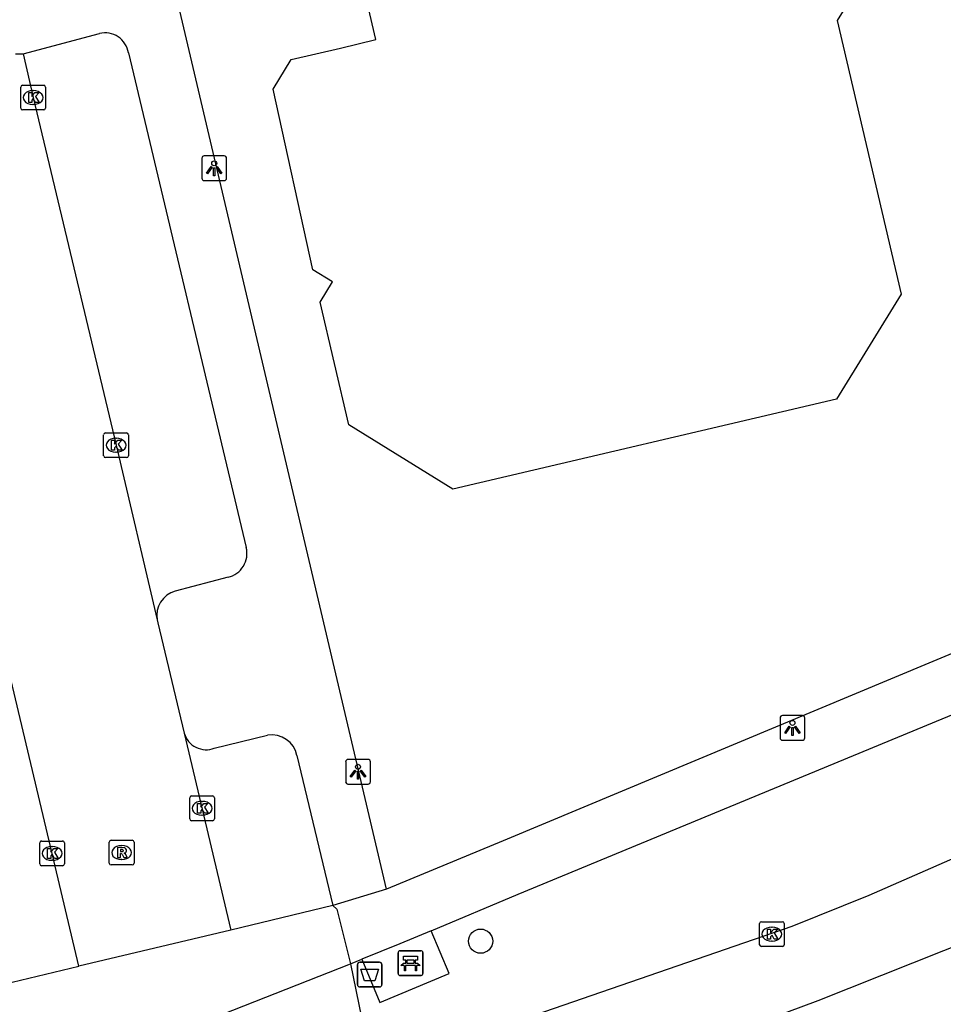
# Model space of a CAD drawing. Extents: x 158038 to 159242, y 380133 to 381214.
# Drawn here: x 158944.24 to 158981.53, y 381095.85 to 381135.6 of the extents above; entities that cross this region are included whole.
import ezdxf

# ---------------------------------------------------------------- set-up
doc = ezdxf.new("R2010")
doc.units = 0
for name, color, linetype in [('IMGEO_Afvalbak', 7, 'Continuous'), ('IMGEO_Bank', 7, 'Continuous'), ('IMGEO_Berm_groen', 7, 'Continuous'), ('IMGEO_Boom', 7, 'Continuous'), ('IMGEO_Kolk', 7, 'Continuous'), ('IMGEO_Lichtpunt', 7, 'Continuous'), ('IMGEO_Pand', 7, 'Continuous'), ('IMGEO_Parkeervlak_open', 7, 'Continuous'), ('IMGEO_Rijbaan_lokaal_open', 7, 'Continuous'), ('IMGEO_Rijbaan_regionaal_gesloten', 7, 'Continuous'), ('IMGEO_Rioolput', 7, 'Continuous'), ('IMGEO_Voetpad_open', 7, 'Continuous')]:
    doc.layers.add(name, color=color, linetype=linetype)

msp = doc.modelspace()

# ---------------------------------------------------------------- linework, layer by layer
at = {"layer": 'IMGEO_Afvalbak'}
for p, q in [((158957.876, 381096.647), (158957.876, 381097.447)), ((158957.876, 381097.447), (158957.876, 381096.647)), ((158957.976, 381097.547), (158958.766, 381097.547)), ((158958.766, 381097.547), (158957.976, 381097.547)), ((158958.866, 381097.447), (158958.866, 381096.647)), ((158958.866, 381096.647), (158958.866, 381097.447)), ((158958.766, 381096.547), (158957.976, 381096.547)), ((158957.976, 381096.547), (158958.766, 381096.547))]:
    msp.add_line(p, q, dxfattribs=at)
msp.add_lwpolyline([(158958.019, 381097.261), (158958.723, 381097.261), (158958.574, 381096.791), (158958.168, 381096.791), (158958.019, 381097.261)], dxfattribs=at)
for centre, start, end in [((158957.976, 381097.447), 90, 180), ((158957.976, 381097.447), 90, 180), ((158958.766, 381097.447), 0, 90), ((158958.766, 381097.447), 360, 90), ((158957.976, 381096.647), 180, 270), ((158957.976, 381096.647), 180, 270), ((158958.766, 381096.647), 270, 0), ((158958.766, 381096.647), 270, 0)]:
    msp.add_arc(centre, 0.1, start, end, dxfattribs=at)
at = {"layer": 'IMGEO_Bank'}
for p, q in [((158959.593, 381098.01), (158960.434, 381098.01)), ((158960.434, 381098.01), (158959.593, 381098.01)), ((158959.518, 381097.085), (158959.518, 381097.926)), ((158959.518, 381097.926), (158959.518, 381097.085)), ((158959.827, 381097.516), (158959.827, 381097.622)), ((158959.871, 381097.622), (158959.871, 381097.516)), ((158960.159, 381097.628), (158959.877, 381097.628)), ((158960.165, 381097.516), (158960.165, 381097.622)), ((158960.209, 381097.622), (158960.209, 381097.516)), ((158960.518, 381097.935), (158960.518, 381097.094)), ((158960.518, 381097.094), (158960.518, 381097.935)), ((158960.215, 381097.408), (158959.822, 381097.408)), ((158959.877, 381097.51), (158960.159, 381097.51)), ((158960.443, 381097.01), (158959.602, 381097.01)), ((158959.602, 381097.01), (158960.443, 381097.01))]:
    msp.add_line(p, q, dxfattribs=at)
for points in [[(158959.821, 381097.628), (158959.735, 381097.628), (158959.735, 381097.789), (158960.298, 381097.789), (158960.298, 381097.628), (158960.215, 381097.628)], [(158959.765, 381097.408), (158959.623, 381097.408), (158959.735, 381097.51), (158959.821, 381097.51)], [(158959.815, 381097.401), (158959.815, 381097.194), (158959.772, 381097.194), (158959.772, 381097.401)], [(158960.215, 381097.51), (158960.298, 381097.51), (158960.41, 381097.408), (158960.271, 381097.408)], [(158960.265, 381097.401), (158960.265, 381097.194), (158960.221, 381097.194), (158960.221, 381097.401)]]:
    msp.add_lwpolyline(points, dxfattribs=at)
for centre, radius, start, end in [((158959.596, 381097.932), 0.0779, 92.4484, 184.2845), ((158959.596, 381097.932), 0.0779, 92.4484, 184.2845), ((158960.44, 381097.932), 0.0779, 2.4484, 94.2845), ((158960.44, 381097.932), 0.0779, 2.4484, 94.2845), ((158959.82, 381097.621), 0.00671, 2.8957, 87.1043), ((158959.877, 381097.621), 0.00671, 92.8957, 177.1043), ((158960.159, 381097.621), 0.00671, 2.8957, 87.1043), ((158960.216, 381097.621), 0.00671, 92.8957, 177.1043), ((158959.765, 381097.401), 0.00671, 2.8957, 87.1043), ((158959.822, 381097.401), 0.00671, 92.8957, 177.1043), ((158959.82, 381097.517), 0.00671, 272.8957, 357.1043), ((158959.877, 381097.517), 0.00671, 182.8957, 267.1043), ((158960.159, 381097.517), 0.00671, 272.8957, 357.1043), ((158960.216, 381097.517), 0.00671, 182.8957, 267.1043), ((158960.214, 381097.401), 0.00671, 2.8957, 87.1043), ((158960.271, 381097.401), 0.00671, 92.8957, 177.1043), ((158959.596, 381097.088), 0.0779, 182.4484, 274.2845), ((158959.596, 381097.088), 0.0779, 182.4484, 274.2845), ((158960.44, 381097.088), 0.0779, 272.4484, 4.2845), ((158960.44, 381097.088), 0.0779, 272.4484, 4.2845)]:
    msp.add_arc(centre, radius, start, end, dxfattribs=at)
at = {"layer": 'IMGEO_Berm_groen'}
for points in [[(158793.71, 381058.987), (158795.059, 381053.379), (158893.082, 381076.593), (158909.474, 381080.594), (158927.846, 381086.768), (158948.986, 381094.091), (158957.594, 381097.477)], [(158957.594, 381097.477), (158958.481, 381093.141)]]:
    msp.add_lwpolyline(points, dxfattribs=at)
at = {"layer": 'IMGEO_Boom'}
msp.add_circle((158962.849, 381098.395), 0.489, dxfattribs=at)
at = {"layer": 'IMGEO_Kolk'}
for p, q in [((158944.285, 381132.034), (158944.285, 381132.886)), ((158944.36, 381132.96), (158945.212, 381132.96)), ((158944.773, 381132.74), (158944.798, 381132.74)), ((158945.286, 381132.886), (158945.286, 381132.034)), ((158944.796, 381132.18), (158944.771, 381132.18)), ((158945.212, 381131.96), (158944.36, 381131.96)), ((158947.633, 381117.996), (158947.633, 381118.848)), ((158947.708, 381118.922), (158948.56, 381118.922)), ((158948.121, 381118.702), (158948.146, 381118.702)), ((158948.634, 381118.848), (158948.634, 381117.996)), ((158948.56, 381117.922), (158947.708, 381117.922)), ((158948.144, 381118.142), (158948.119, 381118.142)), ((158951.105, 381103.335), (158951.105, 381104.187)), ((158951.18, 381104.261), (158952.032, 381104.261)), ((158951.593, 381104.041), (158951.618, 381104.041)), ((158952.106, 381104.187), (158952.106, 381103.335)), ((158952.032, 381103.261), (158951.18, 381103.261)), ((158951.616, 381103.481), (158951.591, 381103.481)), ((158945.051, 381101.514), (158945.051, 381102.366)), ((158945.126, 381102.44), (158945.978, 381102.44)), ((158946.052, 381102.366), (158946.052, 381101.514)), ((158945.539, 381102.22), (158945.564, 381102.22)), ((158945.562, 381101.66), (158945.537, 381101.66)), ((158945.978, 381101.44), (158945.126, 381101.44)), ((158974.182, 381099.179), (158975.034, 381099.179)), ((158974.107, 381098.253), (158974.107, 381099.105)), ((158974.595, 381098.959), (158974.62, 381098.959)), ((158975.108, 381099.105), (158975.108, 381098.253)), ((158974.618, 381098.399), (158974.593, 381098.399)), ((158975.034, 381098.179), (158974.182, 381098.179))]:
    msp.add_line(p, q, dxfattribs=at)
for points in [[(158944.285, 381132.034), (158944.285, 381132.886)], [(158944.36, 381132.96), (158945.212, 381132.96)], [(158944.606, 381132.66), (158944.729, 381132.66), (158944.729, 381132.509), (158944.859, 381132.66), (158945.023, 381132.66), (158944.877, 381132.509), (158945.03, 381132.26), (158944.878, 381132.26), (158944.793, 381132.424), (158944.729, 381132.357), (158944.729, 381132.26), (158944.606, 381132.26), (158944.606, 381132.66)], [(158945.286, 381132.886), (158945.286, 381132.034)], [(158945.212, 381131.96), (158944.36, 381131.96)], [(158947.633, 381117.996), (158947.633, 381118.848)], [(158947.708, 381118.922), (158948.56, 381118.922)], [(158948.634, 381118.848), (158948.634, 381117.996)], [(158947.954, 381118.622), (158948.077, 381118.622), (158948.077, 381118.471), (158948.207, 381118.622), (158948.371, 381118.622), (158948.225, 381118.471), (158948.378, 381118.222), (158948.226, 381118.222), (158948.141, 381118.386), (158948.077, 381118.319), (158948.077, 381118.222), (158947.954, 381118.222), (158947.954, 381118.622)], [(158948.56, 381117.922), (158947.708, 381117.922)], [(158951.105, 381103.335), (158951.105, 381104.187)], [(158951.18, 381104.261), (158952.032, 381104.261)], [(158951.426, 381103.961), (158951.549, 381103.961), (158951.549, 381103.81), (158951.679, 381103.961), (158951.843, 381103.961), (158951.697, 381103.81), (158951.85, 381103.561), (158951.698, 381103.561), (158951.613, 381103.725), (158951.549, 381103.658), (158951.549, 381103.561), (158951.426, 381103.561), (158951.426, 381103.961)], [(158952.106, 381104.187), (158952.106, 381103.335)], [(158952.032, 381103.261), (158951.18, 381103.261)], [(158945.051, 381101.514), (158945.051, 381102.366)], [(158945.126, 381102.44), (158945.978, 381102.44)], [(158946.052, 381102.366), (158946.052, 381101.514)], [(158945.372, 381102.14), (158945.495, 381102.14), (158945.495, 381101.989), (158945.625, 381102.14), (158945.789, 381102.14), (158945.643, 381101.989), (158945.796, 381101.74), (158945.644, 381101.74), (158945.559, 381101.904), (158945.495, 381101.837), (158945.495, 381101.74), (158945.372, 381101.74), (158945.372, 381102.14)], [(158945.978, 381101.44), (158945.126, 381101.44)], [(158974.182, 381099.179), (158975.034, 381099.179)], [(158974.107, 381098.253), (158974.107, 381099.105)], [(158974.428, 381098.879), (158974.551, 381098.879), (158974.551, 381098.728), (158974.681, 381098.879), (158974.845, 381098.879), (158974.699, 381098.728), (158974.852, 381098.479), (158974.7, 381098.479), (158974.615, 381098.643), (158974.551, 381098.576), (158974.551, 381098.479), (158974.428, 381098.479), (158974.428, 381098.879)], [(158975.108, 381099.105), (158975.108, 381098.253)], [(158975.034, 381098.179), (158974.182, 381098.179)]]:
    msp.add_lwpolyline(points, dxfattribs=at)
for centre, start, end in [((158944.362, 381132.884), 91.552, 178.448), ((158944.362, 381132.884), 91.552, 178.448), ((158945.21, 381132.884), 1.552, 88.448), ((158945.21, 381132.884), 1.552, 88.448), ((158944.362, 381132.036), 181.552, 268.448), ((158944.362, 381132.036), 181.552, 268.448), ((158945.21, 381132.036), 271.552, 358.448), ((158945.21, 381132.036), 271.552, 358.448), ((158947.71, 381118.846), 91.552, 178.448), ((158947.71, 381118.846), 91.552, 178.448), ((158948.558, 381118.846), 1.552, 88.448), ((158948.558, 381118.846), 1.552, 88.448), ((158947.71, 381117.998), 181.552, 268.448), ((158947.71, 381117.998), 181.552, 268.448), ((158948.558, 381117.998), 271.552, 358.448), ((158948.558, 381117.998), 271.552, 358.448), ((158951.182, 381104.185), 91.552, 178.448), ((158951.182, 381104.185), 91.552, 178.448), ((158952.03, 381104.185), 1.552, 88.448), ((158952.03, 381104.185), 1.552, 88.448), ((158951.182, 381103.337), 181.552, 268.448), ((158951.182, 381103.337), 181.552, 268.448), ((158952.03, 381103.337), 271.552, 358.448), ((158952.03, 381103.337), 271.552, 358.448), ((158945.128, 381102.364), 91.552, 178.448), ((158945.128, 381102.364), 91.552, 178.448), ((158945.976, 381102.364), 1.552, 88.448), ((158945.976, 381102.364), 1.552, 88.448), ((158945.128, 381101.516), 181.552, 268.448), ((158945.128, 381101.516), 181.552, 268.448), ((158945.976, 381101.516), 271.552, 358.448), ((158945.976, 381101.516), 271.552, 358.448), ((158974.184, 381099.103), 91.552, 178.448), ((158974.184, 381099.103), 91.552, 178.448), ((158975.032, 381099.103), 1.552, 88.448), ((158975.032, 381099.103), 1.552, 88.448), ((158974.184, 381098.255), 181.552, 268.448), ((158974.184, 381098.255), 181.552, 268.448), ((158975.032, 381098.255), 271.552, 358.448), ((158975.032, 381098.255), 271.552, 358.448)]:
    msp.add_arc(centre, 0.0765, start, end, dxfattribs=at)
for centre, major_axis, ratio, start_param, end_param in [((158944.772, 381132.46), (-0.387, 0.002), 0.722429, 4.712389, 7.853982), ((158944.797, 381132.46), (-0.39, 0.002), 0.717154, 1.570796, 4.712389), ((158948.12, 381118.422), (-0.387, 0.002), 0.722429, 4.712389, 7.853982), ((158948.145, 381118.422), (-0.39, 0.002), 0.717154, 1.570796, 4.712389), ((158951.592, 381103.761), (-0.387, 0.002), 0.722429, 4.712389, 7.853982), ((158951.617, 381103.761), (-0.39, 0.002), 0.717154, 1.570796, 4.712389), ((158945.538, 381101.94), (-0.387, 0.002), 0.722429, 4.712389, 7.853982), ((158945.563, 381101.94), (-0.39, 0.002), 0.717154, 1.570796, 4.712389), ((158974.594, 381098.679), (-0.387, 0.002), 0.722429, 4.712389, 7.853982), ((158974.619, 381098.679), (-0.39, 0.002), 0.717154, 1.570796, 4.712389)]:
    msp.add_ellipse(centre, major_axis=major_axis, ratio=ratio, start_param=start_param, end_param=end_param, dxfattribs=at)
at = {"layer": 'IMGEO_Lichtpunt'}
for p, q in [((158951.597, 381130.008), (158951.597, 381129.201)), ((158951.597, 381130.008), (158951.597, 381129.201)), ((158952.499, 381130.103), (158951.691, 381130.103)), ((158952.499, 381130.103), (158951.691, 381130.103)), ((158952.593, 381129.201), (158952.593, 381130.008)), ((158952.593, 381129.201), (158952.593, 381130.008)), ((158951.691, 381129.107), (158952.499, 381129.107)), ((158951.691, 381129.107), (158952.499, 381129.107)), ((158974.937, 381107.41), (158974.937, 381106.603)), ((158974.937, 381107.41), (158974.937, 381106.603)), ((158975.839, 381107.505), (158975.031, 381107.505)), ((158975.839, 381107.505), (158975.031, 381107.505)), ((158975.933, 381106.603), (158975.933, 381107.41)), ((158975.933, 381106.603), (158975.933, 381107.41)), ((158975.031, 381106.509), (158975.839, 381106.509)), ((158975.031, 381106.509), (158975.839, 381106.509)), ((158957.402, 381105.64), (158957.402, 381104.833)), ((158957.402, 381105.64), (158957.402, 381104.833)), ((158958.304, 381105.735), (158957.496, 381105.735)), ((158958.304, 381105.735), (158957.496, 381105.735)), ((158958.398, 381104.833), (158958.398, 381105.64)), ((158958.398, 381104.833), (158958.398, 381105.64)), ((158957.496, 381104.739), (158958.304, 381104.739)), ((158957.496, 381104.739), (158958.304, 381104.739))]:
    msp.add_line(p, q, dxfattribs=at)
for points in [[(158951.971, 381129.672), (158952.01, 381129.644), (158951.822, 381129.382), (158951.784, 381129.409), (158951.971, 381129.672)], [(158952.073, 381129.624), (158952.12, 381129.624), (158952.12, 381129.302), (158952.073, 381129.302), (158952.073, 381129.624)], [(158952.183, 381129.644), (158952.221, 381129.671), (158952.408, 381129.409), (158952.369, 381129.381), (158952.183, 381129.644)], [(158975.311, 381107.074), (158975.35, 381107.046), (158975.162, 381106.784), (158975.124, 381106.811), (158975.311, 381107.074)], [(158975.413, 381107.026), (158975.46, 381107.026), (158975.46, 381106.704), (158975.413, 381106.704), (158975.413, 381107.026)], [(158975.523, 381107.046), (158975.561, 381107.073), (158975.748, 381106.811), (158975.709, 381106.783), (158975.523, 381107.046)], [(158957.776, 381105.304), (158957.815, 381105.276), (158957.627, 381105.014), (158957.589, 381105.041), (158957.776, 381105.304)], [(158957.878, 381105.256), (158957.925, 381105.256), (158957.925, 381104.934), (158957.878, 381104.934), (158957.878, 381105.256)], [(158957.988, 381105.276), (158958.026, 381105.303), (158958.213, 381105.041), (158958.174, 381105.013), (158957.988, 381105.276)]]:
    msp.add_lwpolyline(points, dxfattribs=at)
for centre in [(158952.096, 381129.806), (158975.436, 381107.208), (158957.901, 381105.438)]:
    msp.add_circle(centre, 0.0994, dxfattribs=at)
for centre, start, end in [((158951.691, 381130.008), 90, 180), ((158951.691, 381130.008), 90, 180), ((158952.499, 381130.008), 0, 90), ((158952.499, 381130.008), 0, 90), ((158951.691, 381129.201), 180, 270), ((158951.691, 381129.201), 180, 270), ((158952.499, 381129.201), 270, 0), ((158952.499, 381129.201), 270, 360), ((158975.031, 381107.41), 90, 180), ((158975.031, 381107.41), 90, 180), ((158975.839, 381107.41), 0, 90), ((158975.839, 381107.41), 0, 90), ((158975.031, 381106.603), 180, 270), ((158975.031, 381106.603), 180, 270), ((158975.839, 381106.603), 270, 0), ((158975.839, 381106.603), 270, 360), ((158957.496, 381105.64), 90, 180), ((158957.496, 381105.64), 90, 180), ((158958.304, 381105.64), 0, 90), ((158958.304, 381105.64), 0, 90), ((158957.496, 381104.833), 180, 270), ((158957.496, 381104.833), 180, 270), ((158958.304, 381104.833), 270, 0), ((158958.304, 381104.833), 270, 360)]:
    msp.add_arc(centre, 0.0946, start, end, dxfattribs=at)
at = {"layer": 'IMGEO_Pand'}
for points in [[(158961.722, 381116.65), (158957.53, 381119.247), (158956.366, 381124.204), (158956.869, 381125.015), (158956.073, 381125.507), (158954.481, 381132.803), (158955.208, 381133.999), (158957.196, 381134.46), (158958.614, 381134.801), (158955.311, 381148.979), (158951.47, 381151.355), (158953.783, 381155.208), (158947.014, 381183.969), (158949.388, 381188.17), (158964.949, 381191.823), (158969.142, 381189.225), (158973.789, 381169.435), (158977.58, 381167.085), (158979.931, 381167.637), (158984.159, 381165.017)], [(158986.271, 381140.95), (158979.603, 381139.385), (158977.238, 381135.568), (158979.832, 381124.516), (158977.211, 381120.286), (158961.722, 381116.65)]]:
    msp.add_lwpolyline(points, dxfattribs=at)
at = {"layer": 'IMGEO_Parkeervlak_open'}
for points in [[(158956.879, 381099.834), (158952.772, 381098.846)], [(158942.243, 381096.33), (158946.633, 381097.392)]]:
    msp.add_lwpolyline(points, dxfattribs=at)
at = {"layer": 'IMGEO_Rijbaan_lokaal_open'}
for points in [[(158944.07, 381134.233), (158944.384, 381134.228)], [(158944.384, 381134.228), (158944.787, 381132.46), (158948.135, 381118.423), (158949.789, 381111.368)], [(158946.633, 381097.392), (158945.553, 381101.94), (158941.969, 381116.987), (158938.945, 381129.663), (158938.232, 381132.612)], [(158949.789, 381111.368), (158949.816, 381111.254), (158950.887, 381106.797)], [(158950.887, 381106.797), (158952.772, 381098.846)], [(158952.772, 381098.846), (158946.633, 381097.392)]]:
    msp.add_lwpolyline(points, dxfattribs=at)
at = {"layer": 'IMGEO_Rijbaan_regionaal_gesloten'}
for points in [[(159002.023, 381110.619), (159000, 381109.65), (158978.517, 381100.246), (158975.406, 381098.992), (158958.481, 381093.141)], [(158871.029, 381067.292), (158910.591, 381076.749), (158916.722, 381078.286), (158922.416, 381079.713), (158928.276, 381081.23), (158936.133, 381083.265), (158943.823, 381085.358), (158951.497, 381087.513), (158961.251, 381090.486), (158968.89, 381093.174), (158976.478, 381096.002), (158980.294, 381097.519), (158983.981, 381098.984), (158989.608, 381101.396), (159003.067, 381106.884)]]:
    msp.add_lwpolyline(points, dxfattribs=at)
at = {"layer": 'IMGEO_Rioolput'}
for p, q in [((158947.858, 381101.546), (158947.858, 381102.398)), ((158947.933, 381102.472), (158948.785, 381102.472)), ((158948.859, 381102.398), (158948.859, 381101.546)), ((158948.346, 381102.252), (158948.371, 381102.252)), ((158948.369, 381101.692), (158948.344, 381101.692)), ((158948.785, 381101.472), (158947.933, 381101.472))]:
    msp.add_line(p, q, dxfattribs=at)
for points in [[(158947.858, 381101.546), (158947.858, 381102.398)], [(158947.933, 381102.472), (158948.785, 381102.472)], [(158948.859, 381102.398), (158948.859, 381101.546)], [(158948.447, 381102.17), (158948.195, 381102.172), (158948.195, 381101.772)], [(158948.373, 381102.091), (158948.319, 381102.091), (158948.319, 381102.01)], [(158948.319, 381102.01), (158948.371, 381102.01)], [(158948.195, 381101.772), (158948.319, 381101.772), (158948.319, 381101.934), (158948.33, 381101.934)], [(158948.377, 381101.905), (158948.448, 381101.772), (158948.588, 381101.772), (158948.523, 381101.898)], [(158948.785, 381101.472), (158947.933, 381101.472)]]:
    msp.add_lwpolyline(points, dxfattribs=at)
for centre, radius, start, end in [((158947.935, 381102.396), 0.0765, 91.552, 178.448), ((158947.935, 381102.396), 0.0765, 91.552, 178.448), ((158948.783, 381102.396), 0.0765, 1.552, 88.448), ((158948.783, 381102.396), 0.0765, 1.552, 88.448), ((158948.355, 381102.199), 0.19, 274.7715, 282.9687), ((158948.379, 381101.995), 0.0964, 77.0061, 93.1865), ((158948.393, 381102.052), 0.0378, 276.6634, 79.6772), ((158948.446, 381102.06), 0.109, 350.3612, 89.416), ((158948.444, 381102.06), 0.112, 277.5842, 350.9817), ((158948.428, 381101.845), 0.108, 29.5134, 73.7905), ((158948.329, 381101.881), 0.0533, 26.0293, 88.6989), ((158947.935, 381101.548), 0.0765, 181.552, 268.448), ((158947.935, 381101.548), 0.0765, 181.552, 268.448), ((158948.783, 381101.548), 0.0765, 271.552, 358.448), ((158948.783, 381101.548), 0.0765, 271.552, 358.448)]:
    msp.add_arc(centre, radius, start, end, dxfattribs=at)
for centre, major_axis, ratio, start_param, end_param in [((158948.345, 381101.972), (-0.387, 0.002), 0.722429, 4.712389, 7.853982), ((158948.37, 381101.972), (-0.39, 0.002), 0.717154, 1.570796, 4.712389)]:
    msp.add_ellipse(centre, major_axis=major_axis, ratio=ratio, start_param=start_param, end_param=end_param, dxfattribs=at)
at = {"layer": 'IMGEO_Voetpad_open'}
for points in [[(158959.047, 381100.489), (158950.708, 381135.969), (158950.659, 381136.176), (158948.039, 381147.323), (158947.993, 381147.521), (158946.641, 381153.273), (158946.596, 381153.466), (158937.722, 381191.22)], [(158944.384, 381134.228), (158947.467, 381135.042)], [(158948.632, 381134.268), (158953.387, 381114.295)], [(159000.18, 381117.649), (159000, 381117.574), (158963.765, 381102.447), (158959.047, 381100.489)], [(158960.86, 381098.818), (158964.367, 381100.289), (159000, 381115.026), (159000.782, 381115.352)], [(158952.654, 381113.089), (158950.519, 381112.533)], [(158952.099, 381106.185), (158954.249, 381106.712)], [(158955.436, 381105.896), (158956.879, 381099.834)], [(158959.047, 381100.489), (158956.879, 381099.834)], [(158956.879, 381099.834), (158957.052, 381099.694), (158957.594, 381097.477)], [(158960.86, 381098.818), (158959.586, 381098.284), (158958.058, 381097.665)], [(158958.058, 381097.665), (158958.781, 381095.924), (158961.58, 381097.086), (158960.86, 381098.818)], [(158957.594, 381097.477), (158958.058, 381097.665)]]:
    msp.add_lwpolyline(points, dxfattribs=at)
for centre, radius, start, end in [((158947.695, 381134.121), 0.949, 8.9194, 103.8822), ((158952.424, 381114.055), 0.993, 283.4188, 13.9992), ((158950.804, 381111.543), 1.03, 106.0495, 189.8072), ((158951.773, 381107.045), 0.92, 195.6411, 290.7759), ((158954.415, 381105.683), 1.043, 11.7996, 99.1874)]:
    msp.add_arc(centre, radius, start, end, dxfattribs=at)

doc.saveas('drawing.dxf')
